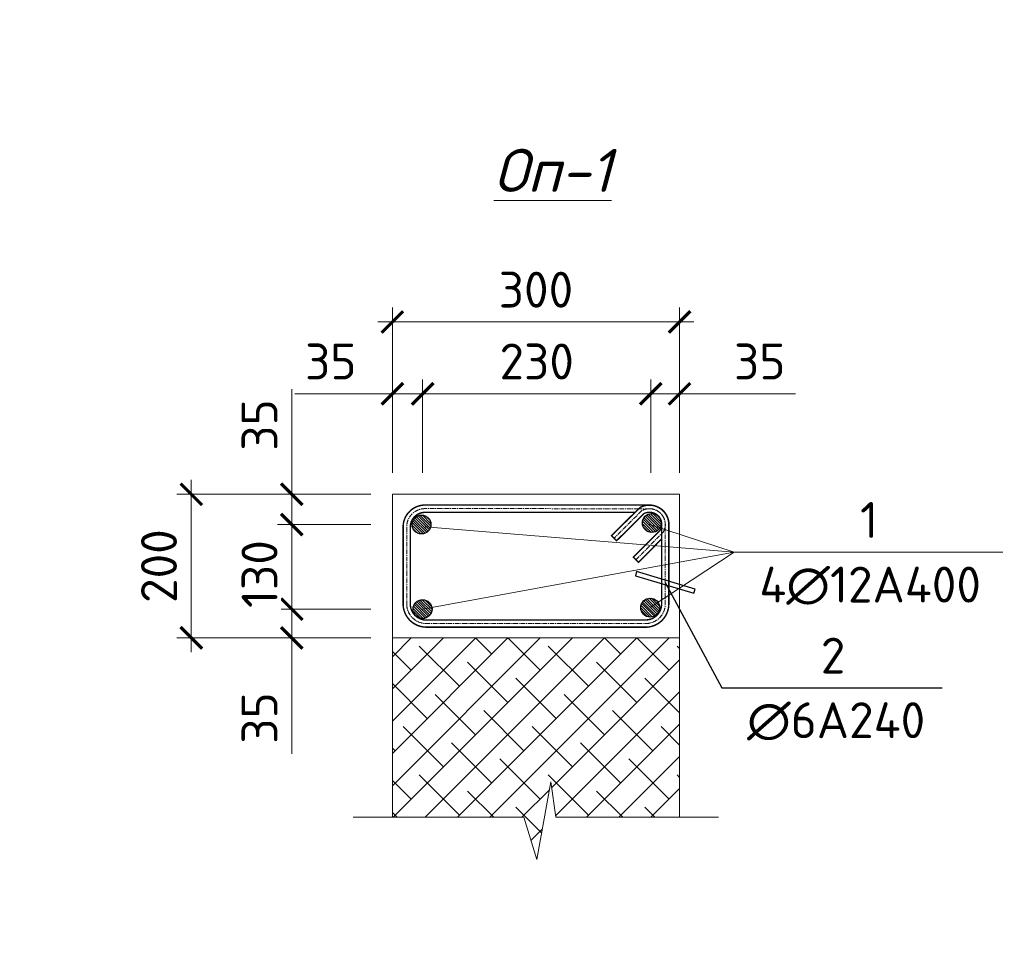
# Model space of a CAD drawing. Header units: millimetres. Extents: x 363306 to 7757304, y 1022887 to 1207196.
# Tile 293 of 656: x 1334611 to 1341467, y 1065422 to 1071896. Entities that reach past the tile are written whole.
import ezdxf
from ezdxf.enums import TextEntityAlignment as Align

# ---------------------------------------------------------------- set-up
doc = ezdxf.new("R2010")
doc.units = ezdxf.units.MM
doc.linetypes.add('CENTER', pattern=[50.8, 31.75, -6.35, 6.35, -6.35])
for name, color, linetype in [('0 @ 100', 7, 'Continuous'), ('shtrixovka', 7, 'Continuous'), ('выноск', 251, 'Continuous'), ('КМ_размер', 251, 'Continuous'), ('ШТРИХОФКА', 250, 'Continuous')]:
    doc.layers.add(name, color=color, linetype=linetype)
doc.layers.add('Асосий', color=250, linetype='Continuous', lineweight=50)
doc.layers.add('ЁРДАМЧИ', color=252, linetype='Continuous', lineweight=0)
doc.styles.add('iso', font='isocpeur.TTF')
doc.styles.add('ISOCPEUR', font='isocpeur.TTF')
doc.styles.get("Standard").update_dxf_attribs({"font": 'isocpeui.ttf'})
doc.styles.add('ГОСТ 2.304', font='isocpeui.ttf')
doc.dimstyles.new('250', dxfattribs={"dimscale": 0, "dimtxt": 250, "dimasz": 150, "dimexe": 100, "dimexo": 150, "dimgap": 100, "dimtad": 1, "dimdec": 0, "dimzin": 1, "dimtxsty": 'Standard', "dimblk": 'ARCHTICK', "dimcen": 50, "dimdle": 100, "dimclrd": 251, "dimclre": 251, "dimclrt": 251, "dimadec": 0, "dimazin": 0, "dimtfac": 1, "dimtdec": 0, "dimtofl": 0, "dimtmove": 0, "dimatfit": 3, "dimldrblk": 'ARCHTICK', "dimfxl": 0, "dimlwd": 0, "dimlwe": 0, "dimarcsym": 0})

# ---------------------------------------------------------------- blocks, each defined once
blk = doc.blocks.new('_ArchTick')
at = {"color": 0, "linetype": 'ByBlock', "const_width": 0.15}
blk.add_lwpolyline([(-0.5, -0.5), (0.5, 0.5)], dxfattribs=at)
blk = doc.blocks.new('*D1220')
at = {"layer": 'Defpoints', "color": 0, "lineweight": 25, "transparency": 16777216}
for p in [(1336505.9, 1067791.2), (1337205.9, 1067791.2), (1337205.9, 1067591.1)]:
    blk.add_point(p, dxfattribs=at)
at = {"layer": 'КМ_размер', "color": 251, "lineweight": 0, "transparency": 16777216}
for p, q in [((1337055.9, 1067791.2), (1336405.9, 1067791.2)), ((1336505.9, 1067791.2), (1336505.9, 1067491.1)), ((1337055.9, 1067591.1), (1336405.9, 1067591.1)), ((1336505.9, 1067591.1), (1336505.9, 1066782.8))]:
    blk.add_line(p, q, dxfattribs=at)
at = {"layer": 'КМ_размер', "color": 251, "lineweight": 0, "transparency": 16777216, "xscale": 150, "yscale": 150, "zscale": 150}
for p, rotation in [((1336505.9, 1067791.2), 90), ((1336505.9, 1067591.1), 270)]:
    blk.add_blockref('_ArchTick', p, dxfattribs=dict(at, rotation=rotation))
at = {"layer": 'КМ_размер', "color": 251, "lineweight": -2, "transparency": 16777216, "insert": (1336280.9, 1067032.8), "char_height": 250, "attachment_point": 5, "rotation": 90, "style": 'ISOCPEUR', "bg_fill": 3, "box_fill_scale": 1.1, "bg_fill_color": 256, "bg_fill_true_color": 13158600, "bg_fill_transparency": 0}
blk.add_mtext('35', dxfattribs=at)
blk = doc.blocks.new('*D1221')
at = {"layer": 'Defpoints', "color": 0, "lineweight": 25, "transparency": 16777216}
for p in [(1336505.9, 1068380.4), (1337205.9, 1068380.4), (1337205.9, 1067791.2)]:
    blk.add_point(p, dxfattribs=at)
at = {"layer": 'КМ_размер', "color": 251, "lineweight": 0, "transparency": 16777216}
for p, q in [((1336505.9, 1067691.2), (1336505.9, 1068480.4)), ((1337055.9, 1068380.4), (1336405.9, 1068380.4)), ((1337055.9, 1067791.2), (1336405.9, 1067791.2))]:
    blk.add_line(p, q, dxfattribs=at)
at = {"layer": 'КМ_размер', "color": 251, "lineweight": 0, "transparency": 16777216, "xscale": 150, "yscale": 150, "zscale": 150}
for p, rotation in [((1336505.9, 1068380.4), 90), ((1336505.9, 1067791.2), 270)]:
    blk.add_blockref('_ArchTick', p, dxfattribs=dict(at, rotation=rotation))
at = {"layer": 'КМ_размер', "color": 251, "lineweight": -2, "transparency": 16777216, "insert": (1336280.9, 1068035.8), "char_height": 250, "attachment_point": 5, "rotation": 90, "style": 'ISOCPEUR', "bg_fill": 3, "box_fill_scale": 1.1, "bg_fill_color": 256, "bg_fill_true_color": 13158600, "bg_fill_transparency": 0}
blk.add_mtext('130', dxfattribs=at)
blk = doc.blocks.new('*D1222')
at = {"layer": 'Defpoints', "color": 0, "lineweight": 25, "transparency": 16777216}
for p in [(1336505.9, 1068591.1), (1337205.9, 1068591.1), (1337205.9, 1068380.4)]:
    blk.add_point(p, dxfattribs=at)
at = {"layer": 'КМ_размер', "color": 251, "lineweight": 0, "transparency": 16777216}
for p, q in [((1336505.9, 1068591.1), (1336505.9, 1069323.6)), ((1337055.9, 1068591.1), (1336405.9, 1068591.1)), ((1336505.9, 1068280.4), (1336505.9, 1068591.1)), ((1337055.9, 1068380.4), (1336405.9, 1068380.4))]:
    blk.add_line(p, q, dxfattribs=at)
at = {"layer": 'КМ_размер', "color": 251, "lineweight": 0, "transparency": 16777216, "xscale": 150, "yscale": 150, "zscale": 150}
for p, rotation in [((1336505.9, 1068591.1), 90), ((1336505.9, 1068380.4), 270)]:
    blk.add_blockref('_ArchTick', p, dxfattribs=dict(at, rotation=rotation))
at = {"layer": 'КМ_размер', "color": 251, "lineweight": -2, "transparency": 16777216, "insert": (1336280.9, 1069073.6), "char_height": 250, "attachment_point": 5, "rotation": 90, "style": 'ISOCPEUR', "bg_fill": 3, "box_fill_scale": 1.1, "bg_fill_color": 256, "bg_fill_true_color": 13158600, "bg_fill_transparency": 0}
blk.add_mtext('35', dxfattribs=at)
blk = doc.blocks.new('*D1223')
at = {"layer": 'Defpoints', "color": 0, "lineweight": 25, "transparency": 16777216}
for p in [(1335805.9, 1068591.1), (1336630, 1068591.1), (1336648.6, 1067591.1)]:
    blk.add_point(p, dxfattribs=at)
at = {"layer": 'КМ_размер', "color": 251, "lineweight": 0, "transparency": 16777216}
for p, q in [((1335805.9, 1067491.1), (1335805.9, 1068691.1)), ((1336480, 1068591.1), (1335705.9, 1068591.1)), ((1336498.6, 1067591.1), (1335705.9, 1067591.1))]:
    blk.add_line(p, q, dxfattribs=at)
at = {"layer": 'КМ_размер', "color": 251, "lineweight": 0, "transparency": 16777216, "xscale": 150, "yscale": 150, "zscale": 150}
for p, rotation in [((1335805.9, 1068591.1), 90), ((1335805.9, 1067591.1), 270)]:
    blk.add_blockref('_ArchTick', p, dxfattribs=dict(at, rotation=rotation))
at = {"layer": 'КМ_размер', "color": 251, "lineweight": -2, "transparency": 16777216, "insert": (1335580.9, 1068091.1), "char_height": 250, "attachment_point": 5, "rotation": 90, "style": 'ISOCPEUR', "bg_fill": 3, "box_fill_scale": 1.1, "bg_fill_color": 256, "bg_fill_true_color": 13158600, "bg_fill_transparency": 0}
blk.add_mtext('200', dxfattribs=at)
blk = doc.blocks.new('*D1224')
at = {"layer": 'Defpoints', "color": 0, "lineweight": 25, "transparency": 16777216}
for p in [(1339005.8, 1069291.1), (1339005.8, 1068591.1), (1339205.9, 1068591.1)]:
    blk.add_point(p, dxfattribs=at)
at = {"layer": 'КМ_размер', "color": 251, "lineweight": 0, "transparency": 16777216}
for p, q in [((1339005.8, 1068741.1), (1339005.8, 1069391.1)), ((1339205.9, 1068741.1), (1339205.9, 1069391.1)), ((1339005.8, 1069291.1), (1339305.9, 1069291.1)), ((1339205.9, 1069291.1), (1340014.2, 1069291.1))]:
    blk.add_line(p, q, dxfattribs=at)
at = {"layer": 'КМ_размер', "color": 251, "lineweight": 0, "transparency": 16777216, "xscale": 150, "yscale": 150, "zscale": 150, "rotation": 180}
blk.add_blockref('_ArchTick', (1339005.8, 1069291.1), dxfattribs=at)
at = {"layer": 'КМ_размер', "color": 251, "lineweight": 0, "transparency": 16777216, "xscale": 150, "yscale": 150, "zscale": 150}
blk.add_blockref('_ArchTick', (1339205.9, 1069291.1), dxfattribs=at)
at = {"layer": 'КМ_размер', "color": 251, "lineweight": -2, "transparency": 16777216, "insert": (1339764.2, 1069516.1), "char_height": 250, "attachment_point": 5, "style": 'ISOCPEUR', "bg_fill": 3, "box_fill_scale": 1.1, "bg_fill_color": 256, "bg_fill_true_color": 13158600, "bg_fill_transparency": 0}
blk.add_mtext('35', dxfattribs=at)
blk = doc.blocks.new('*D1225')
at = {"layer": 'Defpoints', "color": 0, "lineweight": 25, "transparency": 16777216}
for p in [(1337416.6, 1069291.1), (1337416.6, 1068591.1), (1339005.8, 1068591.1)]:
    blk.add_point(p, dxfattribs=at)
at = {"layer": 'КМ_размер', "color": 251, "lineweight": 0, "transparency": 16777216}
for p, q in [((1337416.6, 1068741.1), (1337416.6, 1069391.1)), ((1339005.8, 1068741.1), (1339005.8, 1069391.1)), ((1339105.8, 1069291.1), (1337316.6, 1069291.1))]:
    blk.add_line(p, q, dxfattribs=at)
at = {"layer": 'КМ_размер', "color": 251, "lineweight": 0, "transparency": 16777216, "xscale": 150, "yscale": 150, "zscale": 150, "rotation": 180}
blk.add_blockref('_ArchTick', (1337416.6, 1069291.1), dxfattribs=at)
at = {"layer": 'КМ_размер', "color": 251, "lineweight": 0, "transparency": 16777216, "xscale": 150, "yscale": 150, "zscale": 150}
blk.add_blockref('_ArchTick', (1339005.8, 1069291.1), dxfattribs=at)
at = {"layer": 'КМ_размер', "color": 251, "lineweight": -2, "transparency": 16777216, "insert": (1338211.2, 1069516.1), "char_height": 250, "attachment_point": 5, "style": 'ISOCPEUR', "bg_fill": 3, "box_fill_scale": 1.1, "bg_fill_color": 256, "bg_fill_true_color": 13158600, "bg_fill_transparency": 0}
blk.add_mtext('230', dxfattribs=at)
blk = doc.blocks.new('*D1226')
at = {"layer": 'Defpoints', "color": 0, "lineweight": 25, "transparency": 16777216}
for p in [(1337205.9, 1069291.1), (1337205.9, 1068591.1), (1337416.6, 1068591.1)]:
    blk.add_point(p, dxfattribs=at)
at = {"layer": 'КМ_размер', "color": 251, "lineweight": 0, "transparency": 16777216}
for p, q in [((1337205.9, 1068741.1), (1337205.9, 1069391.1)), ((1337416.6, 1068741.1), (1337416.6, 1069391.1)), ((1337205.9, 1069291.1), (1336527.4, 1069291.1)), ((1337516.6, 1069291.1), (1337205.9, 1069291.1))]:
    blk.add_line(p, q, dxfattribs=at)
at = {"layer": 'КМ_размер', "color": 251, "lineweight": 0, "transparency": 16777216, "xscale": 150, "yscale": 150, "zscale": 150, "rotation": 180}
blk.add_blockref('_ArchTick', (1337205.9, 1069291.1), dxfattribs=at)
at = {"layer": 'КМ_размер', "color": 251, "lineweight": 0, "transparency": 16777216, "xscale": 150, "yscale": 150, "zscale": 150}
blk.add_blockref('_ArchTick', (1337416.6, 1069291.1), dxfattribs=at)
at = {"layer": 'КМ_размер', "color": 251, "lineweight": -2, "transparency": 16777216, "insert": (1336777.4, 1069516.1), "char_height": 250, "attachment_point": 5, "style": 'ISOCPEUR', "bg_fill": 3, "box_fill_scale": 1.1, "bg_fill_color": 256, "bg_fill_true_color": 13158600, "bg_fill_transparency": 0}
blk.add_mtext('35', dxfattribs=at)
blk = doc.blocks.new('*D1227')
at = {"layer": 'Defpoints', "color": 0, "lineweight": 25, "transparency": 16777216}
for p in [(1337205.9, 1069791.1), (1337205.9, 1069167), (1339205.9, 1069148.4)]:
    blk.add_point(p, dxfattribs=at)
at = {"layer": 'КМ_размер', "color": 251, "lineweight": 0, "transparency": 16777216}
for p, q in [((1337205.9, 1069317), (1337205.9, 1069891.1)), ((1339205.9, 1069298.4), (1339205.9, 1069891.1)), ((1339305.9, 1069791.1), (1337105.9, 1069791.1))]:
    blk.add_line(p, q, dxfattribs=at)
at = {"layer": 'КМ_размер', "color": 251, "lineweight": 0, "transparency": 16777216, "xscale": 150, "yscale": 150, "zscale": 150, "rotation": 180}
blk.add_blockref('_ArchTick', (1337205.9, 1069791.1), dxfattribs=at)
at = {"layer": 'КМ_размер', "color": 251, "lineweight": 0, "transparency": 16777216, "xscale": 150, "yscale": 150, "zscale": 150}
blk.add_blockref('_ArchTick', (1339205.9, 1069791.1), dxfattribs=at)
at = {"layer": 'КМ_размер', "color": 251, "lineweight": -2, "transparency": 16777216, "insert": (1338205.9, 1070016.1), "char_height": 250, "attachment_point": 5, "style": 'ISOCPEUR', "bg_fill": 3, "box_fill_scale": 1.1, "bg_fill_color": 256, "bg_fill_true_color": 13158600, "bg_fill_transparency": 0}
blk.add_mtext('300', dxfattribs=at)

msp = doc.modelspace()

# ---------------------------------------------------------------- hatches: boundary and pattern name
at = {"layer": 'shtrixovka', "lineweight": 9, "true_color": 0xae4f24}
h = msp.add_hatch(dxfattribs=at)
h.set_pattern_fill('ANSI38', color=34, scale=50)
h.set_pattern_definition([(45, (-77614.96, -127120.42), (-112.253202, 112.253202), []), (135, (-77614.96, -127120.42), (-336.759605, 112.253202), [396.875, -238.125])])
h.paths.add_polyline_path([(1339205.912, 1067591.062), (1337205.912, 1067591.062), (1337205.912, 1066341.816), (1338121.109, 1066341.816), (1338211.593, 1066046.949), (1338310.437, 1066588.686), (1338344.401, 1066341.816), (1339205.912, 1066341.816)])
at = {"layer": 'ШТРИХОФКА', "lineweight": 0}
h = msp.add_hatch(dxfattribs=at)
h.set_pattern_fill('ANSI31', color=1, scale=3.927357, angle=270)
h.set_pattern_definition([(315, (1337750.362, 1068569.042), (8.81717, 8.81717), [])])
h.paths.add_polyline_path([(1337372.443, 1068325.821), (1337354.312, 1068344.102, -0.08274899), (1337345.507, 1068363.858, -0.01008467), (1337345.009, 1068366.58, -0.46125703), (1337414.606, 1068445.968, -0.95960425), (1337409.188, 1068314.604, -0.14923342)])
h = msp.add_hatch(dxfattribs=at)
h.set_pattern_fill('ANSI31', color=1, scale=3.927357, angle=270)
h.set_pattern_definition([(315, (1339354.132, 1068580.047), (8.81717, 8.81717), [])])
h.paths.add_polyline_path([(1338976.212, 1068336.825), (1338958.081, 1068355.106, -0.08274899), (1338949.276, 1068374.862, -0.01008467), (1338948.778, 1068377.585, -0.46125703), (1339018.375, 1068456.972, -0.95960425), (1339012.957, 1068325.608, -0.14923342)])
h = msp.add_hatch(dxfattribs=at)
h.set_pattern_fill('ANSI31', color=1, scale=3.927357, angle=270)
h.set_pattern_definition([(315, (1338772.418, 1069569.042), (8.81717, 8.81717), [])])
h.paths.add_polyline_path([(1339038.491, 1067856.303), (1339056.622, 1067838.023, -0.08274899), (1339065.427, 1067818.267, -0.01008467), (1339065.925, 1067815.544, -0.46125703), (1338996.328, 1067736.156, -0.95960425), (1339001.746, 1067867.52, -0.14923342)])
h = msp.add_hatch(dxfattribs=at)
h.set_pattern_fill('ANSI31', color=1, scale=3.927357, angle=270)
h.set_pattern_definition([(315, (1337757.621, 1069558.477), (8.81717, 8.81717), [])])
h.paths.add_polyline_path([(1337379.701, 1067845.738), (1337361.57, 1067827.458, 0.08274899), (1337352.766, 1067807.701, 0.01008467), (1337352.267, 1067804.979, 0.46125703), (1337421.865, 1067725.591, 0.95960425), (1337416.446, 1067856.955, 0.14923342)])

# ---------------------------------------------------------------- linework, layer by layer
at = {"color": 18, "lineweight": 0, "true_color": 0x000000}
msp.add_line((1339205.912, 1067591.062, 0), (1339205.912, 1066341.816, 0), dxfattribs=at)
msp.add_lwpolyline([(1336932.855, 1066341.816), (1338121.109, 1066341.816), (1338211.593, 1066046.949), (1338310.437, 1066588.686), (1338344.401, 1066341.816), (1339476.433, 1066341.816)], dxfattribs=at)
at = {"layer": 'Асосий', "lineweight": 0}
msp.add_lwpolyline([(1337205.912, 1068591.062), (1339205.912, 1068591.062), (1339205.912, 1067591.062), (1337205.912, 1067591.062)], close=True, dxfattribs=at)
at = {"layer": 'Асосий', "color": 5, "lineweight": -2, "const_width": 10}
for points in [[(1339130.912, 1068363.497, 0.44476713), (1339000.141, 1068515.849), (1337437.81, 1068516.159, 0.43144053), (1337280.912, 1068359.261), (1337280.912, 1067822.864, 0.39656685), (1337437.81, 1067665.965), (1338974.013, 1067665.655, 0.39776605), (1339130.912, 1067822.553), (1339130.912, 1068380.618), (1339130.912, 1068380.618, 0.57761724), (1338928.005, 1068497.563), (1338732.717, 1068303.148), (1338767.567, 1068268.012), (1338958.099, 1068456.989, -0.60170811), (1339080.912, 1068367.062), (1339080.912, 1068315.301)], [(1338994.745, 1068465.864, -0.56358928), (1339073.249, 1068343.077), (1338884.415, 1068152.689), (1338919.915, 1068117.479), (1339080.912, 1068279.8), (1339080.912, 1068315.302), (1339080.912, 1067823.732, -0.39444202), (1338973.242, 1067716.062), (1337438.638, 1067715.354, -0.39301252), (1337330.912, 1067823.08), (1337330.912, 1068359.045, -0.43525544), (1337437.007, 1068465.14), (1338896.03, 1068465.849)]]:
    msp.add_lwpolyline(points, format="xyb", dxfattribs=at)
at = {"layer": 'Асосий', "color": 1, "lineweight": 30}
for centre in [(1337409.188, 1068380.398), (1339012.506, 1068391.401), (1339001.746, 1067801.727), (1337416.446, 1067791.161)]:
    msp.add_circle(centre, 65.794, dxfattribs=at)
at = {"layer": 'выноск', "lineweight": 25, "ltscale": 100}
for p, q in [((1338907.062, 1068052.699), (1338898.432, 1068023.968)), ((1338898.432, 1068023.968), (1339304.761, 1067901.916)), ((1339313.391, 1067930.648), (1338907.062, 1068052.699)), ((1339304.761, 1067901.916), (1339313.391, 1067930.648))]:
    msp.add_line(p, q, dxfattribs=at)
for points in [[(1339105.912, 1067977.308), (1339501.072, 1067242.834)], [(1339501.072, 1067242.834), (1341034.784, 1067242.834)]]:
    msp.add_lwpolyline(points, dxfattribs=at)
at = {"layer": 'КМ_размер', "lineweight": 0, "ltscale": 100}
for points in [[(1337433.353, 1068363.834), (1339586.348, 1068187.308)], [(1338996.831, 1068380.708), (1339586.348, 1068187.308)], [(1337416.446, 1067791.161), (1339586.348, 1068187.308)], [(1339001.746, 1067801.727), (1339586.348, 1068187.308)], [(1339586.348, 1068187.308), (1341456.424, 1068187.308)]]:
    msp.add_lwpolyline(points, dxfattribs=at)
at = {"layer": 'ЁРДАМЧИ', "color": 251, "linetype": 'CENTER', "true_color": 0x636466}
msp.add_lwpolyline([(1338902.165, 1068135.084), (1339092.391, 1068328.148, 0.57107493), (1338995.886, 1068490.993), (1338921.235, 1068490.849), (1337437.428, 1068491.276, 0.43306494), (1337305.912, 1068359.759), (1337305.912, 1067823.569, 0.39503296), (1337438.205, 1067691.276), (1338973.645, 1067690.849, 0.39633218), (1339105.912, 1067823.115), (1339105.912, 1068365.177, 0.61029246), (1338943.202, 1068477.424), (1338943.205, 1068477.426), (1338750.467, 1068285.544)], format="xyb", dxfattribs=at)

# ---------------------------------------------------------------- texts
at = {"color": 244, "lineweight": 0, "true_color": 0x991b1e}
msp.add_text('%%uОп-1', height=300, dxfattribs=at).set_placement((1338322.071, 1070696.843, 0), align=Align.CENTER)
at = {"lineweight": 9, "char_height": 300, "width": 5098.88054, "attachment_point": 1, "style": 'iso'}
for insert in [(1225906.271, 1069347.902), (1135366.415, 1069084.434), (1270366.415, 1069084.434)]:
    msp.add_mtext('\\pi342.876;{\\LГоризонтальная} \\P\\pi840.831;сетка ГС-2', dxfattribs=dict(at, insert=insert))
at = {"layer": '0 @ 100', "color": 7, "insert": (761996.908, 1075986.433), "char_height": 318.940213, "width": 19697.5359, "attachment_point": 4, "style": 'ГОСТ 2.304'}
msp.add_mtext('\\pi5457.36288;{\\fISOCPEUR|b1|i1|c204|p34;Характеристика участка строительства:\\P\\pi0;\\P}Расчетная зимняя температура воздух 15 °С.\\PСкоростной напор ветра   - 38кг/м2.\\PВес снегового покрова    - 50кг/м2.\\PКлассификация зданий по функциональной пожарной опасности - Ф 4.1 \\PКоэффициент надежности по назначению - 0.95\\P\\P^IПроектом разработано подъёмник для мало мобильных граждан населения грузоподъемностью 250 кг. скоростью 0,25 см/с. Двери шахт подъёмника противопожарные с пределом огнестойкости El 30. Подъёмники оборудованы кабинами габаритами 1500х1500 мм, ширина дверей кабины обеспечивает проезд инвалидной коляски. Для экстренных случаев подъёмник оснащен дополнительным аккумулятором и механическим спуском для безопасного спуска пассажира в нулевую отметку. Так же в дверях подъёмника установлены замки датчики которые открываются с ключевыми картами, чтобы открыть двери подъёмника.\\P^IС внешней и внутренней стороны наружных стен предусмотрено обшивка из аквапанелей толщиной 12,5мм с утеплением из минераловатной ваты на кварцевой основе, А =0,040 Вт/мС, толщиной 100мм. (по теплотехническому расчету). Наружная отделка из органическое стекло.\\P^IПодрядчик обязан предоставить заказчику сертификаты соответствия и пожарной безопасности на фасадную систему и все применяемые в данной системе материалы и изделия.\\PКонструкции, изделия и материалы применены по действующим стандартам, ТУ, сертификатам. На путях эвакуации используются отделочные материалы, соответствующие требованиям п. 5.25 ШНК 2.01.02-04.\\PОтделка стен с внутренней стороны окраска водоэмульсионными красками светлых тонов. Во внутренней и наружной отделке использованы современные отделочные материалы используемые на территории Республики Узбекистан.\\P^IКрыша - скатная из металлических профилированных листов с полимерными покрытиями с обеих сторон толщ.0,55мм по металлическим конструкциям.\\P^IПо периметру наружных стен устраивается бетонная отмостка. Бетон кл.В 7,5 шириной 1000 мм, толщиной 50 мм по гравийному основанию толщиной 100 мм -150 мм.\\P^IВсе строительно-монтажные работы вести согласно указаний соответствующих строительных норм и проекта производства работ (П.П.Р.) на основании ШНК 3.01.01 - 03 и КМК 3.01.02 - 00.', dxfattribs=at)
at = {"layer": 'выноск', "lineweight": 25, "ltscale": 100, "char_height": 250, "attachment_point": 1}
for s, insert, width in [('\\fISOCPEUR|b0|i0|c0|p34;\\W1.0000000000;\\T1.0000000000;\\o\\l2', (1340189.329, 1067592.834), 275), ('\\fISOCPEUR|b0|i0|c0|p34;\\W1.0000000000;\\T1.0000000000;\\o\\l∅6A240', (1339676.072, 1067142.834), 1275)]:
    msp.add_mtext(s, dxfattribs=dict(at, insert=insert, width=width))
at = {"layer": 'КМ_размер', "lineweight": 0, "ltscale": 100, "char_height": 250, "attachment_point": 1}
for s, insert, width in [('\\fISOCPEUR|b0|i0|c0|p34;\\W1.0000000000;\\T1.0000000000;\\o\\l1', (1340463.053, 1068537.308), 225), ('\\fISOCPEUR|b0|i0|c0|p34;\\W1.0000000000;\\T1.0000000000;\\o\\l4∅12A400', (1339761.348, 1068087.308), 1600)]:
    msp.add_mtext(s, dxfattribs=dict(at, insert=insert, width=width))

# ---------------------------------------------------------------- next in the draw order: dimensions: what is measured, and where the dimension line sits
at = {"layer": 'КМ_размер', "lineweight": -2}
for base, p1, p2, angle, picture, middle in [((1339005.812, 1069291.066, 0), (1339205.912, 1068591.062, 0), (1339005.812, 1068591.062, 0), 180, '*D1224', (1339764.152, 1069291.066, 0)), ((1336505.909, 1067791.161, 0), (1337205.912, 1067591.062, 0), (1337205.912, 1067791.161, 0), 90, '*D1220', (1336505.909, 1067032.822, 0))]:
    dim = msp.add_linear_dim(base=base, p1=p1, p2=p2, angle=angle, text='35', dimstyle='250', override={"dimscale": 1, "dimlfac": 0.2, "dimtxsty": 'ISOCPEUR'}, dxfattribs=at)
    dim.commit()
    dim.dimension.update_dxf_attribs({"geometry": picture, "text_midpoint": middle, "dimtype": 160})

# ---------------------------------------------------------------- next in the draw order: linework, layer by layer
at = {"color": 18, "lineweight": 0, "true_color": 0x000000}
msp.add_line((1337205.912, 1067591.062, 0), (1337205.912, 1066341.816, 0), dxfattribs=at)

# ---------------------------------------------------------------- next in the draw order: dimensions: what is measured, and where the dimension line sits
at = {"layer": 'КМ_размер', "lineweight": -2}
dim = msp.add_linear_dim(base=(1337416.576, 1069291.066, 0), p1=(1339005.812, 1068591.062, 0), p2=(1337416.576, 1068591.062, 0), angle=180, text='230', dimstyle='250', override={"dimscale": 1, "dimlfac": 0.2, "dimtxsty": 'ISOCPEUR'}, dxfattribs=at)
dim.commit()
dim.dimension.update_dxf_attribs({"geometry": '*D1225', "text_midpoint": (1338211.194, 1069516.066, 0)})
dim = msp.add_linear_dim(base=(1336505.906, 1068380.398, 0), p1=(1337205.912, 1067791.161, 0), p2=(1337205.912, 1068380.398, 0), angle=90, text='130', dimstyle='250', override={"dimscale": 1, "dimlfac": 0.2, "dimtxsty": 'ISOCPEUR'}, dxfattribs=at)
dim.commit()
dim.dimension.update_dxf_attribs({"geometry": '*D1221', "text_midpoint": (1336505.906, 1068035.78, 0), "dimtype": 160})

# ---------------------------------------------------------------- next in the draw order: dimensions: what is measured, and where the dimension line sits
dim = msp.add_linear_dim(base=(1336505.906, 1068591.062, 0), p1=(1337205.912, 1068380.398, 0), p2=(1337205.912, 1068591.062, 0), angle=90, text='35', dimstyle='250', override={"dimscale": 1, "dimlfac": 0.2, "dimtxsty": 'ISOCPEUR'}, dxfattribs=at)
dim.commit()
dim.dimension.update_dxf_attribs({"geometry": '*D1222', "text_midpoint": (1336505.906, 1069073.611, 0), "dimtype": 160})

# ---------------------------------------------------------------- next in the draw order: dimensions: what is measured, and where the dimension line sits
dim = msp.add_linear_dim(base=(1335805.905, 1068591.062, 0), p1=(1336648.579, 1067591.062, 0), p2=(1336629.975, 1068591.062, 0), angle=90, text='200', dimstyle='250', override={"dimscale": 1, "dimlfac": 0.2, "dimtxsty": 'ISOCPEUR'}, dxfattribs=at)
dim.commit()
dim.dimension.update_dxf_attribs({"geometry": '*D1223', "text_midpoint": (1335580.905, 1068091.062, 0)})

# ---------------------------------------------------------------- next in the draw order: dimensions: what is measured, and where the dimension line sits
dim = msp.add_linear_dim(base=(1337205.912, 1069291.066, 0), p1=(1337416.576, 1068591.062, 0), p2=(1337205.912, 1068591.062, 0), angle=180, text='35', dimstyle='250', override={"dimscale": 1, "dimlfac": 0.2, "dimtxsty": 'ISOCPEUR'}, dxfattribs=at)
dim.commit()
dim.dimension.update_dxf_attribs({"geometry": '*D1226', "text_midpoint": (1336777.408, 1069291.066, 0), "dimtype": 160})

# ---------------------------------------------------------------- next in the draw order: dimensions: what is measured, and where the dimension line sits
dim = msp.add_linear_dim(base=(1337205.912, 1069791.067, 0), p1=(1339205.912, 1069148.395, 0), p2=(1337205.912, 1069166.998, 0), angle=180, text='300', dimstyle='250', override={"dimscale": 1, "dimlfac": 0.2, "dimtxsty": 'ISOCPEUR'}, dxfattribs=at)
dim.commit()
dim.dimension.update_dxf_attribs({"geometry": '*D1227', "text_midpoint": (1338205.912, 1070016.067, 0)})

doc.saveas('drawing.dxf')
